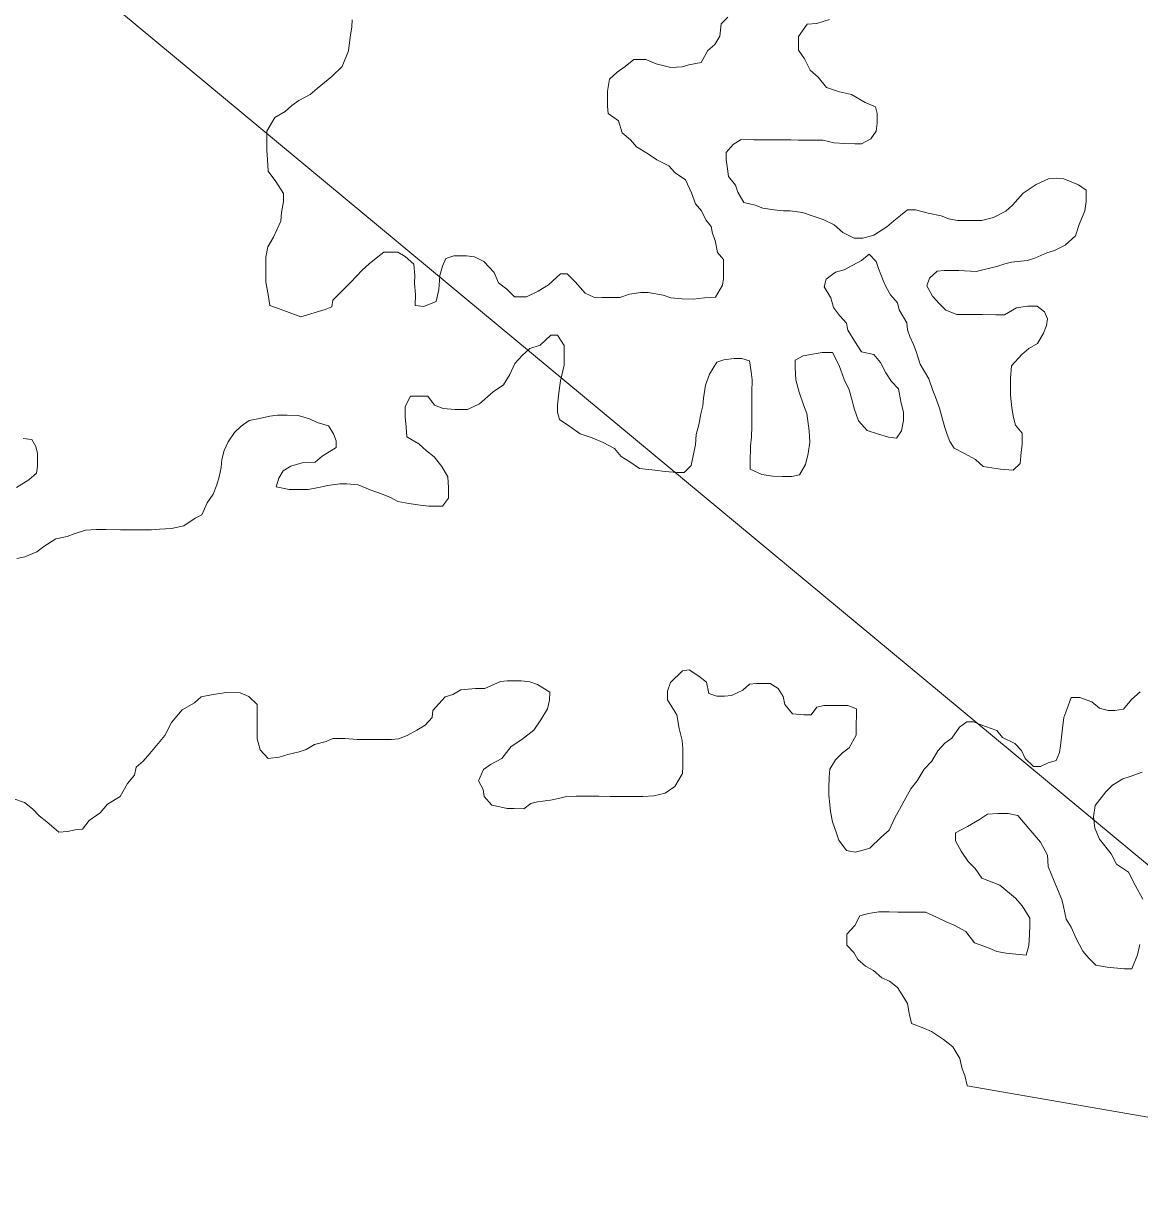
# Model space of a CAD drawing. Extents: x 553962 to 842807, y 8883888 to 9032388.
# Drawn here: x 804417 to 804740.8, y 9014916.1 to 9015255.9 of the extents above; entities that cross this region are included whole.
import ezdxf

# ---------------------------------------------------------------- set-up
doc = ezdxf.new("R2010")
doc.units = 0
doc.header["$LTSCALE"] = 200
doc.layers.add('25', color=7, linetype='Continuous', lineweight=13)
doc.layers.add('8', color=7, linetype='Continuous', lineweight=13)

msp = doc.modelspace()

# ---------------------------------------------------------------- linework, layer by layer
at = {"layer": '25'}
for points in [[(804497.5, 9015170.7), (804504.5, 9015172.9), (804506.5, 9015173.6), (804506.8, 9015175.6), (804510, 9015178.8), (804512, 9015180.8), (804515.3, 9015184.3), (804517.3, 9015186.1), (804519.3, 9015187.8), (804521.6, 9015189.5), (804525.6, 9015189.5), (804527.8, 9015188.2), (804530.3, 9015186), (804530.6, 9015182.7), (804530.5, 9015180.5), (804530.8, 9015177.2), (804530.7, 9015174), (804533.2, 9015173.7), (804536.8, 9015175.2), (804537.5, 9015178.7), (804537.8, 9015182.7), (804538.6, 9015185.4), (804539.6, 9015187.7), (804541.9, 9015188.4), (804545.6, 9015188.4), (804547.9, 9015188.1), (804550.6, 9015186.8), (804553.6, 9015183.6), (804554.8, 9015180.6), (804557.3, 9015178.8), (804559.5, 9015176.5), (804563, 9015176.5), (804566.3, 9015178.2), (804569.3, 9015180), (804572.8, 9015183.2), (804574.8, 9015183.2), (804577.1, 9015180.9), (804580, 9015177.6), (804582.5, 9015176.4), (804584.8, 9015176.3), (804586.8, 9015176.3), (804590, 9015176.3), (804592.8, 9015177.3), (804596.1, 9015177.8), (804598.3, 9015177.8), (804602.6, 9015177), (804604.8, 9015176.2), (804608, 9015176), (804611.3, 9015175.9), (804614.6, 9015176.2), (804617.8, 9015176.4), (804619.8, 9015179.9), (804620.1, 9015181.9), (804620.1, 9015184.1), (804620.1, 9015187.4), (804618.4, 9015189.4), (804617.7, 9015192.9), (804616.9, 9015194.9), (804616.5, 9015196.9), (804615, 9015198.9), (804613.7, 9015201.5), (804612, 9015203.5), (804610.8, 9015206.7), (804609.1, 9015210.5), (804606.1, 9015212.5), (804604.3, 9015214.5), (804600.8, 9015216.3), (804598.1, 9015218.1), (804594.9, 9015220.1), (804593.1, 9015222.1), (804590.7, 9015224.1), (804589.7, 9015227.6), (804586.7, 9015229.7), (804586.5, 9015231.9), (804586.5, 9015233.9), (804586.5, 9015236.2), (804587, 9015239.7), (804589.3, 9015241.7), (804591.6, 9015243.4), (804594.1, 9015245.4), (804597.6, 9015245.4), (804600.6, 9015244.1), (804604.8, 9015243.1), (804608.1, 9015243.3), (804610.1, 9015243.8), (804613.6, 9015244.5), (804615.6, 9015248), (804617.6, 9015249.7), (804619.1, 9015252.2), (804619.4, 9015255.7), (804621.4, 9015257.7)], [(804512.4, 9015256.9), (804512.3, 9015254.9), (804511.8, 9015251.9), (804511.3, 9015247.9), (804509.5, 9015243.4), (804506.5, 9015240.5), (804502.2, 9015237), (804500.2, 9015235.2), (804496.9, 9015233.5), (804494.9, 9015232), (804492.9, 9015230.3), (804489.9, 9015228.6), (804487.6, 9015224.6), (804487.6, 9015222.6), (804487.6, 9015219.1), (804487.8, 9015216.3), (804488, 9015213), (804490.2, 9015210), (804492.5, 9015206.5), (804492.5, 9015204.2), (804491.9, 9015201), (804491.7, 9015198.5), (804489.6, 9015193.8), (804487.9, 9015191), (804487.3, 9015188), (804487.3, 9015184.8), (804487.3, 9015180.8), (804488, 9015177.2), (804488.5, 9015174), (804491.5, 9015173), (804497.5, 9015170.7)], [(804650.9, 9015257), (804647.2, 9015255.8), (804644.4, 9015255.6), (804641.9, 9015252.1), (804641.9, 9015250.1), (804641.9, 9015248.1), (804643.6, 9015245.6), (804645.3, 9015242.3), (804647.6, 9015240.3), (804650, 9015237.3), (804653.8, 9015236), (804657.3, 9015235.2), (804661.2, 9015232.9), (804664.2, 9015231.7), (804664.7, 9015229.7), (804664.7, 9015226.9), (804664.4, 9015224.6), (804662.9, 9015222.4), (804660.2, 9015220.9), (804658.2, 9015220.9), (804655.2, 9015221), (804652.2, 9015221.2), (804648.9, 9015222), (804645.2, 9015222), (804641.9, 9015222), (804639.7, 9015222.1), (804636.4, 9015222.1)], [(804636.4, 9015222.1), (804632.9, 9015222.1), (804630.9, 9015222.1), (804628.9, 9015222.1), (804625.2, 9015222.2), (804622.9, 9015220.7), (804620.9, 9015218.4), (804620.9, 9015216.4), (804621.3, 9015213.7), (804621.6, 9015211.4), (804623.6, 9015208.9), (804624.3, 9015206.9), (804626, 9015203.9), (804629.3, 9015203.1), (804631.5, 9015202.3), (804634.8, 9015201.8), (804637.5, 9015201.5), (804639.5, 9015201.5), (804643, 9015201), (804646.7, 9015199.7), (804649, 9015199), (804652.2, 9015197.4), (804654.7, 9015195.2), (804658, 9015193.6), (804660.5, 9015193.6), (804663.7, 9015194.4), (804667.5, 9015196.8), (804669.5, 9015198.6), (804671.5, 9015200.1), (804673.5, 9015201.8), (804675.8, 9015201.8), (804679.5, 9015200.8), (804683.3, 9015200), (804685.5, 9015199.2), (804688, 9015198.7), (804691.2, 9015198.7), (804695, 9015198.7), (804698.5, 9015199.6), (804702, 9015201.4), (804704, 9015203.1), (804707.1, 9015206.6), (804710.8, 9015209.1), (804714.4, 9015210.8), (804716.6, 9015211), (804718.9, 9015210.8), (804723.1, 9015209), (804725.3, 9015207.5), (804725.3, 9015204.2), (804725, 9015201.5), (804723.3, 9015197.5), (804722.2, 9015194.2), (804719.2, 9015191.5), (804716.2, 9015190), (804713.9, 9015189.3), (804710.4, 9015187.8), (804708.2, 9015187.1), (804703.7, 9015186.6), (804701.7, 9015186.1), (804699.7, 9015185.4), (804693.4, 9015183.9), (804688.4, 9015184.2), (804686.4, 9015184.2), (804684.1, 9015184.2), (804682.1, 9015184), (804679.9, 9015182), (804679.1, 9015179.7), (804680.8, 9015176.7), (804682.6, 9015174.7), (804684.6, 9015172.7), (804687.8, 9015171.4), (804691.6, 9015171.4), (804695.3, 9015171.4), (804699.1, 9015171.3), (804701.6, 9015171.3), (804705.1, 9015173.3), (804708.3, 9015173.8), (804711.1, 9015173.8), (804713.3, 9015172.2), (804714.1, 9015170.2), (804713.8, 9015168.2), (804713, 9015166), (804711.2, 9015163), (804708.7, 9015161.5), (804706.7, 9015159.8), (804703.7, 9015156.5), (804703.4, 9015152.8), (804703.4, 9015148), (804703.8, 9015144.3), (804704.3, 9015141.5), (804704.8, 9015139.3), (804706.8, 9015137), (804706.8, 9015133.7), (804706.5, 9015131.5), (804706.2, 9015128.2), (804704.2, 9015126.2), (804700.5, 9015126.5), (804695.5, 9015127.3), (804693.2, 9015129.3), (804690, 9015131.1), (804687, 9015132.6), (804685.8, 9015134.6)], [(804685.8, 9015134.6), (804685, 9015136.6), (804684.3, 9015138.6), (804683.8, 9015140.7), (804682.8, 9015144.2), (804681.6, 9015147.4), (804680.9, 9015149.4), (804679.7, 9015152.7), (804677.2, 9015157), (804676, 9015160.7), (804675.2, 9015162.7), (804674.2, 9015165), (804673.5, 9015167), (804673.3, 9015169), (804671.1, 9015172.8), (804670.6, 9015174.8), (804668.6, 9015177.1), (804667.3, 9015179.3), (804666.4, 9015181.3), (804665.1, 9015184.8), (804664.4, 9015186.8), (804662.4, 9015188.9), (804660.2, 9015187.1), (804655.1, 9015184.4), (804652.6, 9015183.7), (804649.9, 9015181.7), (804649.3, 9015179.4), (804651.3, 9015176.2), (804652, 9015173.4), (804653.8, 9015171.1), (804655.8, 9015168.9), (804656.2, 9015166.9), (804658.2, 9015163.6), (804660.2, 9015160.6), (804663.7, 9015159.8), (804665.7, 9015157.5), (804667.2, 9015154.5), (804668.9, 9015152), (804670.9, 9015149.8), (804671.6, 9015146.2), (804672.3, 9015143), (804672.3, 9015140.7), (804671.8, 9015137.7), (804670.3, 9015135.5), (804668, 9015135.8), (804664.8, 9015136.8), (804661.8, 9015137.8), (804659.3, 9015140.6), (804658.1, 9015143.8), (804657.3, 9015147.1), (804656.6, 9015149.6), (804655.1, 9015152.6), (804653.7, 9015156.6), (804651.7, 9015160.4), (804648.7, 9015160.4), (804645.9, 9015159.9), (804643.2, 9015159.4), (804640.9, 9015158.2), (804640.9, 9015156), (804641.1, 9015152.5), (804642.1, 9015148.9), (804643.3, 9015145.2), (804644.3, 9015142.7), (804645, 9015137.7), (804645.2, 9015134.4), (804644.7, 9015131.1), (804643.9, 9015127.9), (804642.2, 9015124.9), (804639.9, 9015124.4), (804637.2, 9015124.4), (804634.4, 9015124.5), (804631.2, 9015125), (804627.9, 9015126.5), (804627.9, 9015128.5), (804628, 9015133.3), (804628.2, 9015135.8), (804628.3, 9015139), (804628.3, 9015142.5), (804628.3, 9015144.5), (804628.3, 9015146.8), (804628.3, 9015148.8), (804628.4, 9015152.5), (804628.1, 9015154.8), (804627.7, 9015158), (804625.4, 9015158.6), (804623.2, 9015158.6), (804620.2, 9015158.3), (804618.2, 9015157.6), (804616.1, 9015154.1), (804614.9, 9015150.9), (804614.3, 9015147.1), (804614.1, 9015144.9), (804613.5, 9015142.6), (804613, 9015139.4), (804612.2, 9015136.6), (804612, 9015133.6), (804611.5, 9015131.4), (804610.7, 9015127.6), (804608.7, 9015125.6), (804606.7, 9015125.6), (804603.2, 9015125.9)], [(804603.2, 9015125.9), (804600.2, 9015126.2), (804595.7, 9015126.7), (804592.9, 9015128.7), (804590.4, 9015130.2), (804588.5, 9015132.5), (804585.2, 9015134.3), (804582, 9015135.6), (804578.5, 9015136.8), (804575.5, 9015138.9), (804572.5, 9015140.9), (804572, 9015143.1), (804572, 9015145.1), (804572.3, 9015148.7), (804572.8, 9015152.2), (804573.9, 9015156.7), (804573.9, 9015160.4), (804573.9, 9015162.4), (804572, 9015165.4), (804570, 9015165.4), (804566.9, 9015162.5), (804563.9, 9015161.5), (804561.7, 9015159.5), (804559.6, 9015157.2), (804558.1, 9015154), (804556.3, 9015151), (804553.3, 9015149), (804549.3, 9015145.5), (804545.8, 9015143.8), (804542.3, 9015143.8), (804538.8, 9015144.1), (804536.3, 9015145.1), (804534.3, 9015147.7), (804532.3, 9015147.7), (804529.3, 9015147.7), (804527.8, 9015144.7), (804527.8, 9015141.7), (804528, 9015138.7), (804528.2, 9015135.9), (804531.7, 9015133.9), (804533.9, 9015131.9), (804536.2, 9015130.1), (804538.4, 9015127.3), (804540.1, 9015124.3), (804540.3, 9015121.1), (804540.3, 9015118.1), (804538.6, 9015115.8), (804536.6, 9015115.8), (804534.6, 9015115.8), (804532.1, 9015116.1), (804528.8, 9015116.6), (804525.6, 9015117.2), (804523.3, 9015118.4), (804520.6, 9015119.5), (804517.6, 9015120.5), (804514.1, 9015122), (804510.8, 9015122.3), (804508.8, 9015122.3), (804505.3, 9015121.8), (804503.1, 9015121.3), (804499.6, 9015120.6), (804497.6, 9015120.6), (804494.1, 9015120.6), (804490.3, 9015121.4), (804491.1, 9015123.9), (804492.4, 9015126.1), (804494.6, 9015127.4), (804497.9, 9015128.4), (804501.6, 9015128.6), (804503.7, 9015130.3), (804507.7, 9015132.8), (804507.7, 9015134.8), (804507, 9015136.8), (804505.5, 9015139.1), (804502.2, 9015140.1), (804500, 9015141.1), (804496.7, 9015142.1), (804493.5, 9015142.2), (804490.7, 9015142.2), (804488.5, 9015141.9), (804485.5, 9015141.2), (804482.5, 9015140.7), (804480.2, 9015139), (804478.2, 9015137.2), (804476.4, 9015134.5), (804475.2, 9015132), (804474.6, 9015129.3), (804474.4, 9015127), (804473.8, 9015124.3), (804473.1, 9015122), (804472.1, 9015119.3), (804470.3, 9015116.8), (804468.8, 9015113.3), (804466.8, 9015112.3), (804463.5, 9015110.1), (804460, 9015109.3), (804456.5, 9015109.1), (804454.2, 9015108.9), (804451.2, 9015108.9), (804449.2, 9015108.9), (804447.2, 9015108.9)], [(804415, 9015121.2), (804418.6, 9015123.4), (804420.8, 9015125.4), (804421.1, 9015127.4), (804421.1, 9015131.1), (804420.6, 9015133.1), (804419.4, 9015135.1), (804416.9, 9015135.4)], [(804447.2, 9015108.9), (804445.2, 9015108.9), (804441, 9015109), (804438.2, 9015109), (804435, 9015108.8), (804431.7, 9015107.8), (804429.7, 9015107), (804426.4, 9015106.3), (804422.9, 9015104.1), (804420.9, 9015102.6), (804417.4, 9015101.1), (804415.1, 9015100.6)], [(804447.2, 9015035.3), (804449.2, 9015037.8), (804449.7, 9015040.1), (804451.7, 9015041.8), (804453.7, 9015044), (804458, 9015049.3), (804460, 9015053), (804463.1, 9015056.7), (804466.6, 9015058.7), (804468.6, 9015060.5), (804472.1, 9015061.2), (804475.9, 9015061.7), (804479.9, 9015061.6), (804482.4, 9015060.6), (804484.8, 9015058.3), (804484.8, 9015056.1), (804484.8, 9015053.3), (804484.8, 9015051.1), (804484.8, 9015048.3), (804485.7, 9015045.1), (804488, 9015042.6), (804491.2, 9015043), (804493.7, 9015043.8), (804497, 9015044.5), (804499, 9015045.2), (804501.5, 9015046.7), (804504.8, 9015047.5), (804506.8, 9015048.4), (804510.3, 9015048.4), (804513.8, 9015048.1), (804515.8, 9015048.1), (804517.8, 9015048.1), (804519.8, 9015048.1), (804521.8, 9015048.1), (804523.8, 9015048.1), (804525.8, 9015048.3), (804528.3, 9015049.3), (804531.1, 9015050.8), (804533.6, 9015052.3), (804535.6, 9015054.5), (804535.8, 9015056.5), (804539.4, 9015060.5), (804541.6, 9015061.2), (804543.9, 9015062.5), (804548.2, 9015062.9), (804550.9, 9015062.9), (804555.4, 9015064.9), (804557.4, 9015065.1), (804559.4, 9015065.1), (804561.4, 9015065.1), (804563.9, 9015064.8), (804566.2, 9015064.1), (804569.7, 9015061.8), (804569.6, 9015059.5), (804569.1, 9015057), (804567.1, 9015053.8), (804565.1, 9015050.8), (804561.6, 9015048.1), (804558.5, 9015046.1), (804555.8, 9015042.6), (804552.5, 9015040.9), (804550.5, 9015039.4), (804549, 9015036.1), (804550.4, 9015033.6), (804550.7, 9015031.6), (804552.9, 9015029.1), (804555.2, 9015028.6), (804557.4, 9015028.1), (804559.4, 9015028.1), (804562.2, 9015028), (804564.2, 9015029.5), (804566.2, 9015030), (804569.9, 9015030.5), (804572.2, 9015031), (804574.2, 9015031.5), (804577.4, 9015031.7), (804579.4, 9015031.7), (804581.4, 9015031.7), (804583.9, 9015031.7), (804587.2, 9015031.6), (804589.2, 9015031.6), (804592.7, 9015031.6), (804594.7, 9015031.6), (804596.7, 9015031.6), (804599.9, 9015031.8), (804603.2, 9015032.5), (804606, 9015034.5), (804608.2, 9015038.2), (804608.3, 9015040.3), (804608.3, 9015042.3), (804608.3, 9015045.5), (804608.1, 9015047.8), (804607.3, 9015051.3), (804606.6, 9015055.3), (804605.1, 9015057.6), (804603.9, 9015059.6), (804603.9, 9015062.1), (804604.7, 9015064.6), (804608.2, 9015068), (804610.2, 9015068.3), (804613, 9015066.5)], [(804613, 9015066.5), (804615.2, 9015064.7), (804615.9, 9015061.5), (804618.2, 9015060.7), (804620.4, 9015060.7), (804622.4, 9015060.9), (804625.7, 9015062.4), (804627.7, 9015064.2), (804629.7, 9015064.4), (804631.7, 9015064.4), (804633.7, 9015064.4), (804636, 9015062.9), (804637.4, 9015060.6), (804637.9, 9015058.3), (804640.1, 9015055.6), (804643.4, 9015055.3), (804645.6, 9015055.3), (804647.2, 9015057.5), (804649.2, 9015058), (804651.2, 9015058), (804653.2, 9015058), (804656.2, 9015058), (804658.7, 9015057), (804658.7, 9015054.9), (804658.6, 9015052.7), (804658.6, 9015049.4), (804656.6, 9015045.7), (804654.6, 9015044.2), (804652.6, 9015042.2), (804651, 9015039.5), (804650.8, 9015037.2), (804650.7, 9015034), (804650.7, 9015032), (804651, 9015029.2), (804651.2, 9015027.2), (804651.7, 9015024.2), (804652.9, 9015020.9), (804653.6, 9015018.9), (804655.8, 9015015.9), (804658.3, 9015015.4), (804660.3, 9015015.9), (804662.6, 9015016.6), (804665.9, 9015019.8), (804668.2, 9015021.8), (804669.9, 9015025.6), (804671.2, 9015027.8), (804672.5, 9015030.3), (804674.5, 9015033.8), (804676.3, 9015036.1), (804678.3, 9015039.5), (804680.6, 9015041.8), (804682.3, 9015044.8), (804684.3, 9015047), (804686.4, 9015048.5), (804688.6, 9015051.7), (804690.7, 9015053.2), (804692.7, 9015053.2), (804696.1, 9015051.9), (804699.4, 9015050.7), (804701.1, 9015048.7), (804704.6, 9015046.9), (804706.6, 9015044.9), (804707.6, 9015042.6), (804710.1, 9015040.3), (804712.1, 9015040.3), (804714.3, 9015041.3), (804716.6, 9015042), (804717.6, 9015044.3), (804717.9, 9015046.3), (804718.4, 9015050.5), (804718.9, 9015054.5), (804719.7, 9015056.8), (804721, 9015060.3), (804723.5, 9015060.3), (804727, 9015059), (804729.2, 9015057.2), (804731.7, 9015056.5), (804733.7, 9015056.5), (804736.2, 9015056.9), (804738.5, 9015059.7), (804741, 9015061.9)], [(804741.6, 9015038.6), (804738.1, 9015037.4), (804736, 9015036.7), (804733, 9015034.9), (804731, 9015032.9), (804728, 9015029), (804727.5, 9015025.7), (804727.9, 9015022.4), (804729.2, 9015019.2), (804732.6, 9015014.9), (804734.1, 9015011.9), (804737.6, 9015009.6), (804739.6, 9015005.8), (804741.8, 9015001.8)], [(804413.9, 9015031), (804417.3, 9015029.8), (804419.6, 9015028), (804421.6, 9015026), (804423.8, 9015024.2), (804427.3, 9015021.2), (804429.8, 9015021.4), (804432, 9015021.9), (804434.1, 9015022.1), (804436.1, 9015024.6), (804439.3, 9015026.8), (804441.4, 9015029.3), (804445.1, 9015031.6), (804447.2, 9015035.3)], [(804731.4, 9014982.1), (804728.1, 9014982.6), (804726.1, 9014984.7), (804724.4, 9014986.7), (804722.4, 9014990.4), (804721, 9014993.7), (804719.5, 9014996), (804718.8, 9014999.7), (804718.3, 9015001.7), (804716.1, 9015007), (804714.3, 9015011.3), (804714.1, 9015014.5), (804712.1, 9015018.3), (804710.4, 9015020.3), (804708.7, 9015022.3), (804705.5, 9015026.1), (804702.7, 9015026.6), (804699.7, 9015026.6), (804696.7, 9015026.4), (804694.4, 9015024.9), (804690.9, 9015022.9), (804687.4, 9015021), (804687.4, 9015018.7), (804689.1, 9015015.7), (804691.1, 9015012.7), (804693.1, 9015010.7), (804695.1, 9015007.9), (804700.3, 9015005.8), (804704.8, 9015002.1), (804706.8, 9014999.8), (804709, 9014996.3), (804709, 9014994.3), (804708.9, 9014991.3), (804708.7, 9014988.3), (804707.9, 9014985.5), (804704.9, 9014985.8), (804702.1, 9014986.1), (804699.4, 9014986.6), (804696.7, 9014987.8), (804692.9, 9014989.1), (804690.4, 9014992.4), (804687, 9014994.2), (804684.7, 9014995.2), (804681.7, 9014996.7), (804678.7, 9014998), (804675.7, 9014998), (804672.7, 9014998), (804670.7, 9014998), (804668.2, 9014998.1), (804665.2, 9014998.1), (804662.2, 9014997.6), (804659.7, 9014996.9), (804658.2, 9014994.1), (804655.9, 9014991.6), (804655.9, 9014988.4), (804657.9, 9014986.3), (804659.1, 9014984.3), (804661.3, 9014982.3), (804663.6, 9014981.1), (804666.1, 9014979), (804668.3, 9014978), (804670.6, 9014976.2), (804672, 9014974), (804673.5, 9014971.5), (804674, 9014968.7), (804674.7, 9014965.7), (804678.2, 9014964.4), (804680.5, 9014963.4), (804683.9, 9014961.1), (804686.7, 9014958.9), (804688.7, 9014955.6), (804689.4, 9014952.6), (804690.1, 9014950.6), (804690.8, 9014947.7)], [(804740.9, 9014988.6), (804740.2, 9014985.6), (804738.6, 9014981.6), (804736.4, 9014981.6), (804731.4, 9014982.1)], [(804690.8, 9014947.6), (804760.5, 9014935.5), (804767.7, 9014939.4), (804804.4, 9014949), (804810.5, 9014951.3), (804815.2, 9014951.8), (804821, 9014955.2), (804828.2, 9014957.2), (804834.2, 9014956.4)]]:
    msp.add_lwpolyline(points, dxfattribs=at)
at = {"layer": '8'}
msp.add_lwpolyline([(806161, 9014683.5), (805286.1, 9014561), (804109.2, 9015538.2), (803233.2, 9015653.1), (801852.1, 9016894.9), (801230.9, 9016842.4), (800706, 9017157.5), (800216.1, 9016711.1), (800076.1, 9016868.7), (799869.9, 9016834.7), (800123.9, 9017234.1), (800256.2, 9018248.5), (801064.5, 9018666.7), (801600.4, 9019718.2), (803075.9, 9020198.7), (804723.6, 9022148.4), (804807.1, 9023011.8)], dxfattribs=at)

doc.saveas('drawing.dxf')
